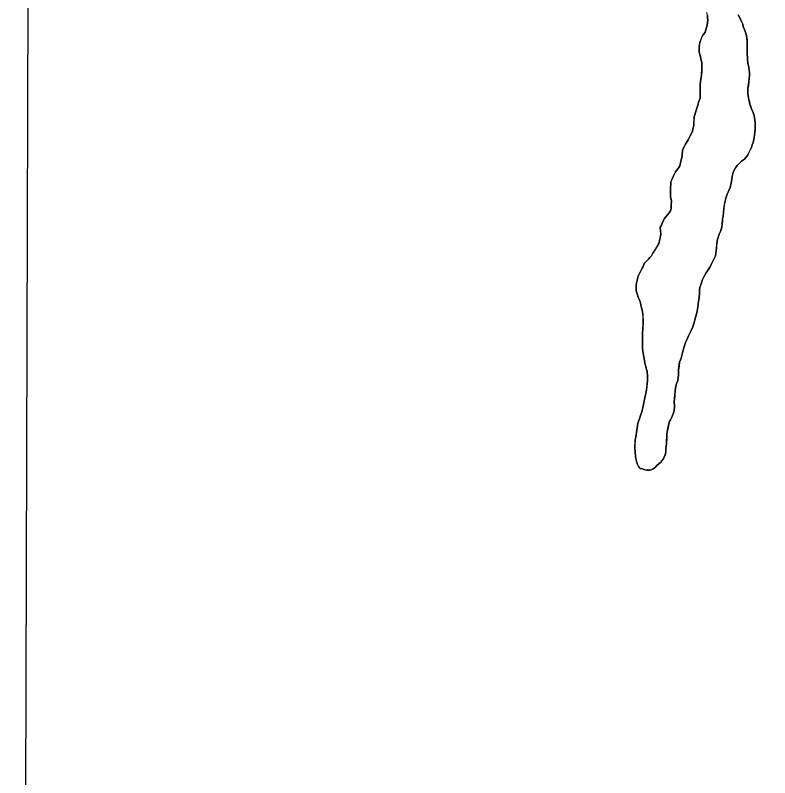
# Model space of a CAD drawing. Extents: x 3172231 to 3210228, y 940198 to 965780.
# Drawn here: x 3176487 to 3177782, y 952001 to 953310 of the extents above; entities that cross this region are included whole.
import ezdxf

# ---------------------------------------------------------------- set-up
doc = ezdxf.new("R2010")
doc.units = 0
for name, color, linetype in [('V-GRID-FRAM', 7, 'Continuous'), ('V-SITE-VEGE', 7, 'Continuous'), ('V-TOPO-SHOR', 7, 'Continuous')]:
    doc.layers.add(name, color=color, linetype=linetype)

msp = doc.modelspace()

# ---------------------------------------------------------------- linework, layer by layer
at = {"layer": 'V-GRID-FRAM'}
msp.add_lwpolyline([(3176539.592, 963919.479), (3207827.662, 963842.116), (3207790.623, 945652.442), (3176486.679, 945729.845), (3176539.592, 963919.479)], dxfattribs=at)
at = {"layer": 'V-SITE-VEGE'}
for p, q in [((3176491.402, 947353.283), (3176509.46, 953561.176)), ((3177674.571, 953310.148), (3177674.862, 953305.841)), ((3177730.809, 953304.33), (3177727.229, 953310.984)), ((3177675.482, 953301.53), (3177674.081, 953292.932)), ((3177674.862, 953305.841), (3177675.482, 953301.53)), ((3177733.08, 953299.341), (3177730.809, 953304.33)), ((3177735.357, 953295.015), (3177733.08, 953299.341)), ((3177735.984, 953291.036), (3177735.357, 953295.015)), ((3177674.081, 953292.932), (3177670.993, 953281.372)), ((3177738.583, 953285.713), (3177735.984, 953291.036)), ((3177739.543, 953282.062), (3177738.583, 953285.713)), ((3177741.487, 953277.409), (3177739.543, 953282.062)), ((3177664.267, 953270.507), (3177662.907, 953266.546)), ((3177666.639, 953276.114), (3177664.267, 953270.507)), ((3177668.982, 953278.742), (3177666.639, 953276.114)), ((3177670.993, 953281.372), (3177668.982, 953278.742)), ((3177742.423, 953271.109), (3177741.487, 953277.409)), ((3177743.011, 953263.155), (3177742.423, 953271.109)), ((3177660.495, 953256.304), (3177660.423, 953248.356)), ((3177661.554, 953263.578), (3177660.495, 953256.304)), ((3177662.907, 953266.546), (3177661.554, 953263.578)), ((3177742.818, 953242.296), (3177743.011, 953263.155)), ((3177660.423, 953248.356), (3177661.377, 953244.374)), ((3177661.377, 953244.374), (3177662.34, 953241.057)), ((3177743.449, 953238.98), (3177742.818, 953242.296)), ((3177662.34, 953241.057), (3177664.873, 953228.447)), ((3177743.406, 953234.343), (3177743.449, 953238.98)), ((3177744.016, 953228.707), (3177743.406, 953234.343)), ((3177664.873, 953228.447), (3177665.164, 953224.14)), ((3177665.164, 953224.14), (3177665.076, 953214.537)), ((3177744.958, 953223.069), (3177744.016, 953228.707)), ((3177745.923, 953220.081), (3177744.958, 953223.069)), ((3177746.212, 953215.442), (3177745.923, 953220.081)), ((3177664.343, 953206.929), (3177662.928, 953197.006)), ((3177665.076, 953214.537), (3177664.343, 953206.929)), ((3177746.032, 953195.908), (3177746.798, 953207.158)), ((3177746.841, 953212.125), (3177746.212, 953215.442)), ((3177746.798, 953207.158), (3177746.841, 953212.125)), ((3177662.537, 953190.721), (3177662.358, 953171.513)), ((3177662.928, 953197.006), (3177662.537, 953190.721)), ((3177744.268, 953184.333), (3177746.032, 953195.908)), ((3177744.186, 953175.394), (3177744.268, 953184.333)), ((3177661.996, 953167.877), (3177659.612, 953160.945)), ((3177662.358, 953171.513), (3177661.996, 953167.877)), ((3177745.751, 953165.776), (3177744.186, 953175.394)), ((3177747.666, 953157.812), (3177745.751, 953165.776)), ((3177657.896, 953154.336), (3177655.856, 953148.727)), ((3177658.588, 953157.644), (3177657.896, 953154.336)), ((3177659.612, 953160.945), (3177658.588, 953157.644)), ((3177750.566, 953149.175), (3177747.666, 953157.812)), ((3177653.122, 953139.482), (3177652.092, 953135.517)), ((3177654.484, 953143.443), (3177653.122, 953139.482)), ((3177655.856, 953148.727), (3177654.484, 953143.443)), ((3177752.511, 953144.856), (3177750.566, 953149.175)), ((3177754.762, 953137.547), (3177752.511, 953144.856)), ((3177756.028, 953130.913), (3177754.762, 953137.547)), ((3177651.348, 953126.584), (3177651.295, 953121.285)), ((3177652.092, 953135.517), (3177651.348, 953126.584)), ((3177756.638, 953125.609), (3177756.028, 953130.913)), ((3177756.607, 953122.297), (3177756.638, 953125.609)), ((3177649.913, 953114.675), (3177649.214, 953110.708)), ((3177651.295, 953121.285), (3177649.913, 953114.675)), ((3177755.08, 953100.126), (3177756.857, 953113.356)), ((3177756.894, 953117.329), (3177756.607, 953122.297)), ((3177756.857, 953113.356), (3177756.894, 953117.329)), ((3177643.482, 953099.835), (3177641.799, 953096.537)), ((3177645.174, 953103.462), (3177643.482, 953099.835)), ((3177649.214, 953110.708), (3177645.174, 953103.462)), ((3177753.013, 953091.868), (3177755.08, 953100.126)), ((3177637.092, 953088.966), (3177632.374, 953080.069)), ((3177641.799, 953096.537), (3177637.092, 953088.966)), ((3177750.283, 953082.951), (3177751.653, 953087.905)), ((3177751.653, 953087.905), (3177753.013, 953091.868)), ((3177631.307, 953072.131), (3177631.274, 953068.488)), ((3177631.673, 953076.103), (3177631.307, 953072.131)), ((3177632.374, 953080.069), (3177631.673, 953076.103)), ((3177743.875, 953070.428), (3177750.283, 953082.951)), ((3177629.556, 953061.883), (3177627.479, 953051.969)), ((3177631.274, 953068.488), (3177629.556, 953061.883)), ((3177725.494, 953052.055), (3177733.18, 953059.6)), ((3177733.18, 953059.6), (3177738.511, 953063.192)), ((3177738.511, 953063.192), (3177741.86, 953067.134)), ((3177741.86, 953067.134), (3177743.875, 953070.428)), ((3177623.786, 953046.703), (3177619.76, 953041.112)), ((3177625.796, 953049.003), (3177623.786, 953046.703)), ((3177627.479, 953051.969), (3177625.796, 953049.003)), ((3177720.788, 953044.481), (3177723.143, 953048.432)), ((3177723.143, 953048.432), (3177725.494, 953052.055)), ((3177616.721, 953034.52), (3177614.697, 953030.561)), ((3177618.079, 953038.147), (3177616.721, 953034.52)), ((3177619.76, 953041.112), (3177618.079, 953038.147)), ((3177716.344, 953029.291), (3177717.044, 953033.588)), ((3177717.044, 953033.588), (3177719.096, 953040.525)), ((3177719.096, 953040.525), (3177720.788, 953044.481)), ((3177611.953, 953020.325), (3177611.564, 953014.036)), ((3177611.99, 953024.296), (3177611.953, 953020.325)), ((3177613.675, 953027.592), (3177611.99, 953024.296)), ((3177614.697, 953030.561), (3177613.675, 953027.592)), ((3177713.556, 953014.415), (3177715.971, 953024.989)), ((3177715.971, 953024.989), (3177716.344, 953029.291)), ((3177611.527, 953010.061), (3177611.146, 953004.767)), ((3177611.564, 953014.036), (3177611.527, 953010.061)), ((3177710.171, 953006.499), (3177713.556, 953014.415)), ((3177611.146, 953004.767), (3177611.412, 952997.807)), ((3177611.412, 952997.807), (3177612.707, 952994.488)), ((3177612.707, 952994.488), (3177613.002, 952990.51)), ((3177704.379, 952989.003), (3177706.782, 952997.92)), ((3177706.782, 952997.92), (3177708.481, 953002.872)), ((3177708.481, 953002.872), (3177710.171, 953006.499)), ((3177612.301, 952986.543), (3177612.23, 952978.597)), ((3177613.002, 952990.51), (3177612.301, 952986.543)), ((3177702.624, 952978.091), (3177704.379, 952989.003)), ((3177608.846, 952971.011), (3177603.489, 952964.441)), ((3177611.199, 952974.632), (3177608.846, 952971.011)), ((3177612.23, 952978.597), (3177611.199, 952974.632)), ((3177701.84, 952964.853), (3177702.624, 952978.091)), ((3177598.444, 952956.211), (3177595.735, 952949.61)), ((3177601.14, 952961.15), (3177598.444, 952956.211)), ((3177603.489, 952964.441), (3177601.14, 952961.15)), ((3177700.066, 952952.287), (3177700.797, 952959.897)), ((3177700.797, 952959.897), (3177701.84, 952964.853)), ((3177595.735, 952949.61), (3177593.718, 952946.317)), ((3177593.718, 952946.317), (3177593.986, 952939.36)), ((3177696.966, 952939.071), (3177699.349, 952946.333)), ((3177699.349, 952946.333), (3177700.066, 952952.287)), ((3177594.24, 952931.08), (3177592.513, 952923.479)), ((3177593.986, 952939.36), (3177594.607, 952935.051)), ((3177594.607, 952935.051), (3177594.24, 952931.08)), ((3177692.206, 952925.869), (3177692.898, 952928.843)), ((3177692.898, 952928.843), (3177694.936, 952934.453)), ((3177694.936, 952934.453), (3177696.966, 952939.071)), ((3177592.145, 952919.51), (3177588.108, 952912.594)), ((3177592.513, 952923.479), (3177592.145, 952919.51)), ((3177690.078, 952910.657), (3177690.805, 952917.604)), ((3177690.805, 952917.604), (3177692.206, 952925.869)), ((3177588.108, 952912.594), (3177581.053, 952901.732)), ((3177688.3, 952897.429), (3177689.337, 952902.053)), ((3177689.337, 952902.053), (3177690.078, 952910.657)), ((3177573.342, 952891.539), (3177569.662, 952887.267)), ((3177576.017, 952894.162), (3177573.342, 952891.539)), ((3177578.694, 952897.118), (3177576.017, 952894.162)), ((3177581.053, 952901.732), (3177578.694, 952897.118)), ((3177682.894, 952885.557), (3177685.929, 952891.49)), ((3177685.929, 952891.49), (3177688.3, 952897.429)), ((3177562.934, 952876.07), (3177555.178, 952860.911)), ((3177564.618, 952879.036), (3177562.934, 952876.07)), ((3177565.988, 952883.99), (3177564.618, 952879.036)), ((3177569.662, 952887.267), (3177565.988, 952883.99)), ((3177676.158, 952873.369), (3177679.183, 952878.307)), ((3177679.183, 952878.307), (3177681.21, 952882.591)), ((3177681.21, 952882.591), (3177682.894, 952885.557)), ((3177668.089, 952860.196), (3177670.444, 952864.149)), ((3177670.444, 952864.149), (3177672.129, 952867.444)), ((3177672.129, 952867.444), (3177676.158, 952873.369)), ((3177553.1, 952850.995), (3177552.379, 952844.711)), ((3177554.482, 952857.274), (3177553.1, 952850.995)), ((3177555.178, 952860.911), (3177554.482, 952857.274)), ((3177661.965, 952842.702), (3177664.359, 952850.628)), ((3177664.359, 952850.628), (3177666.399, 952856.569)), ((3177666.399, 952856.569), (3177668.089, 952860.196)), ((3177552.379, 952844.711), (3177552.643, 952837.422)), ((3177552.643, 952837.422), (3177553.919, 952832.112)), ((3177661.216, 952833.107), (3177661.267, 952838.735)), ((3177661.267, 952838.735), (3177661.965, 952842.702)), ((3177553.919, 952832.112), (3177555.85, 952826.136)), ((3177555.85, 952826.136), (3177557.474, 952822.81)), ((3177659.059, 952814.915), (3177660.816, 952825.827)), ((3177660.816, 952825.827), (3177661.216, 952833.107)), ((3177557.474, 952822.81), (3177559.086, 952818.159)), ((3177559.086, 952818.159), (3177560.372, 952813.842)), ((3177560.372, 952813.842), (3177561.005, 952810.524)), ((3177561.005, 952810.524), (3177562.6, 952804.218)), ((3177658.015, 952809.295), (3177659.059, 952814.915)), ((3177562.6, 952804.218), (3177563.866, 952797.914)), ((3177563.866, 952797.914), (3177564.716, 952782.344)), ((3177653.177, 952787.486), (3177656.952, 952801.689)), ((3177656.952, 952801.689), (3177657.652, 952805.988)), ((3177657.652, 952805.988), (3177658.015, 952809.295)), ((3177652.141, 952782.86), (3177653.177, 952787.486)), ((3177563.97, 952773.408), (3177563.936, 952769.435)), ((3177564.716, 952782.344), (3177563.97, 952773.408)), ((3177646.718, 952769.333), (3177649.421, 952775.268)), ((3177649.421, 952775.268), (3177652.141, 952782.86)), ((3177563.239, 952765.8), (3177563.135, 952754.544)), ((3177563.936, 952769.435), (3177563.239, 952765.8)), ((3177638.608, 952751.857), (3177642.327, 952760.1)), ((3177642.327, 952760.1), (3177646.718, 952769.333)), ((3177563.135, 952754.544), (3177563.393, 952746.594)), ((3177563.393, 952746.594), (3177563.313, 952737.984)), ((3177633.156, 952735.35), (3177636.924, 952748.562)), ((3177636.924, 952748.562), (3177638.608, 952751.857)), ((3177563.313, 952737.984), (3177563.61, 952734.338)), ((3177563.61, 952734.338), (3177564.235, 952730.359)), ((3177630.754, 952726.101), (3177633.156, 952735.35)), ((3177564.235, 952730.359), (3177566.766, 952717.422)), ((3177627.004, 952714.547), (3177629.388, 952721.479)), ((3177629.388, 952721.479), (3177630.754, 952726.101)), ((3177566.766, 952717.422), (3177567.387, 952713.111)), ((3177567.387, 952713.111), (3177568.99, 952707.469)), ((3177568.99, 952707.469), (3177569.934, 952702.16)), ((3177624.894, 952701.321), (3177627.004, 952714.547)), ((3177569.934, 952702.16), (3177571.227, 952698.507)), ((3177571.227, 952698.507), (3177571.816, 952690.886)), ((3177623.737, 952683.45), (3177625.146, 952692.709)), ((3177624.855, 952697.018), (3177624.894, 952701.321)), ((3177625.146, 952692.709), (3177624.855, 952697.018)), ((3177571.751, 952683.599), (3177570.647, 952671.69)), ((3177571.816, 952690.886), (3177571.751, 952683.599)), ((3177622.369, 952679.157), (3177623.737, 952683.45)), ((3177570.647, 952671.69), (3177569.58, 952663.752)), ((3177617.761, 952646.088), (3177619.643, 952670.574)), ((3177619.643, 952670.574), (3177621.345, 952675.526)), ((3177621.345, 952675.526), (3177622.369, 952679.157)), ((3177569.58, 952663.752), (3177565.767, 952645.244)), ((3177565.066, 952641.277), (3177564.04, 952637.644)), ((3177565.767, 952645.244), (3177565.066, 952641.277)), ((3177618.369, 952640.122), (3177617.761, 952646.088)), ((3177562.654, 952631.033), (3177559.936, 952623.443)), ((3177563.344, 952634.009), (3177562.654, 952631.033)), ((3177564.04, 952637.644), (3177563.344, 952634.009)), ((3177614.22, 952621.285), (3177616.942, 952629.206)), ((3177616.942, 952629.206), (3177618.005, 952636.483)), ((3177618.005, 952636.483), (3177618.369, 952640.122)), ((3177558.222, 952617.168), (3177555.508, 952610.24)), ((3177559.936, 952623.443), (3177558.222, 952617.168)), ((3177609.838, 952612.716), (3177611.521, 952615.681)), ((3177611.521, 952615.681), (3177614.22, 952621.285)), ((3177554.468, 952605.28), (3177553.739, 952598.003)), ((3177555.508, 952610.24), (3177554.468, 952605.28)), ((3177605.703, 952595.205), (3177607.796, 952606.775)), ((3177607.796, 952606.775), (3177609.838, 952612.716)), ((3177553.739, 952598.003), (3177551.973, 952586.098)), ((3177604.545, 952577.664), (3177605.305, 952588.255)), ((3177605.305, 952588.255), (3177605.336, 952591.562)), ((3177605.336, 952591.562), (3177605.703, 952595.205)), ((3177550.937, 952581.474), (3177550.177, 952570.883)), ((3177551.973, 952586.098), (3177550.937, 952581.474)), ((3177604.515, 952574.355), (3177604.545, 952577.664)), ((3177550.177, 952570.883), (3177550.146, 952567.572)), ((3177550.146, 952567.572), (3177550.738, 952559.951)), ((3177603.397, 952560.787), (3177603.446, 952566.085)), ((3177603.446, 952566.085), (3177603.82, 952571.049)), ((3177603.82, 952571.049), (3177604.515, 952574.355)), ((3177550.738, 952559.951), (3177551.343, 952553.654)), ((3177551.343, 952553.654), (3177551.963, 952549.343)), ((3177551.963, 952549.343), (3177552.919, 952545.029)), ((3177597.975, 952547.594), (3177602.352, 952555.501)), ((3177602.352, 952555.501), (3177603.397, 952560.787)), ((3177552.919, 952545.029), (3177554.519, 952539.053)), ((3177554.519, 952539.053), (3177556.471, 952535.394)), ((3177584.938, 952534.136), (3177587.946, 952537.419)), ((3177587.946, 952537.419), (3177594.625, 952543.319)), ((3177594.625, 952543.319), (3177597.975, 952547.594)), ((3177556.471, 952535.394), (3177559.424, 952532.385)), ((3177559.424, 952532.385), (3177563.055, 952531.359)), ((3177563.055, 952531.359), (3177567.018, 952529.997)), ((3177567.018, 952529.997), (3177570.985, 952529.297)), ((3177570.985, 952529.297), (3177575.29, 952529.26)), ((3177575.29, 952529.26), (3177578.276, 952529.893)), ((3177578.276, 952529.893), (3177581.602, 952531.519)), ((3177581.602, 952531.519), (3177584.938, 952534.136))]:
    msp.add_line(p, q, dxfattribs=at)
at = {"layer": 'V-TOPO-SHOR'}
for points in [[(3177562.934, 952876.07), (3177564.618, 952879.036), (3177565.988, 952883.99), (3177569.662, 952887.267), (3177573.342, 952891.539), (3177576.017, 952894.162), (3177578.694, 952897.118), (3177581.053, 952901.732), (3177582.732, 952904.365), (3177584.747, 952907.327), (3177588.108, 952912.594), (3177590.461, 952916.545), (3177592.145, 952919.51), (3177592.513, 952923.479), (3177593.546, 952927.774), (3177594.24, 952931.08), (3177594.607, 952935.051), (3177593.986, 952939.362), (3177593.718, 952946.317), (3177595.735, 952949.61), (3177598.444, 952956.208), (3177601.14, 952961.15), (3177603.489, 952964.439), (3177606.501, 952968.054), (3177608.846, 952971.011), (3177611.199, 952974.632), (3177612.23, 952978.597), (3177612.26, 952981.909), (3177612.301, 952986.543), (3177613.002, 952990.51), (3177612.707, 952994.488), (3177611.412, 952997.81), (3177611.146, 953004.767), (3177611.527, 953010.061), (3177611.564, 953014.036), (3177611.953, 953020.323), (3177611.99, 953024.296), (3177613.675, 953027.592), (3177614.697, 953030.561), (3177616.721, 953034.518), (3177618.079, 953038.147), (3177619.76, 953041.112), (3177623.786, 953046.703), (3177625.796, 953049.003), (3177627.479, 953051.969), (3177628.517, 953056.925), (3177629.556, 953061.883), (3177631.274, 953068.488), (3177631.307, 953072.131), (3177631.675, 953076.103), (3177632.374, 953080.069), (3177635.407, 953085.671), (3177637.092, 953088.966), (3177638.772, 953091.6), (3177641.799, 953096.537), (3177643.484, 953099.835), (3177645.174, 953103.462), (3177649.214, 953110.708), (3177649.913, 953114.677), (3177650.605, 953117.98), (3177651.297, 953121.285), (3177651.348, 953126.584), (3177651.721, 953131.216), (3177652.092, 953135.517), (3177653.122, 953139.482), (3177654.484, 953143.443), (3177655.856, 953148.727), (3177657.896, 953154.338), (3177658.588, 953157.644), (3177659.612, 953160.945), (3177661.996, 953167.875), (3177662.361, 953171.515), (3177662.395, 953175.49), (3177662.442, 953180.454), (3177662.504, 953187.077), (3177662.537, 953190.721), (3177662.928, 953197.006), (3177664.343, 953206.929), (3177664.708, 953210.566), (3177665.076, 953214.537), (3177665.111, 953218.51), (3177665.164, 953224.14), (3177664.873, 953228.447), (3177663.923, 953233.092), (3177663.288, 953236.078), (3177662.34, 953241.055), (3177661.377, 953244.374), (3177660.421, 953248.356), (3177660.495, 953256.304), (3177661.556, 953263.578), (3177662.907, 953266.546), (3177664.269, 953270.507), (3177666.639, 953276.114), (3177668.982, 953278.742), (3177670.993, 953281.372), (3177673.049, 953288.97), (3177674.079, 953292.932), (3177674.784, 953297.563), (3177675.482, 953301.53), (3177674.862, 953305.841), (3177674.571, 953310.148)], [(3177674.571, 953310.148), (3177673.618, 953314.793)], [(3177727.229, 953310.986), (3177730.809, 953304.33), (3177733.08, 953299.341), (3177735.357, 953295.015), (3177735.984, 953291.036), (3177738.583, 953285.713), (3177739.543, 953282.062), (3177741.487, 953277.409), (3177742.423, 953271.109), (3177742.72, 953267.464), (3177743.011, 953263.155), (3177742.935, 953254.879), (3177742.849, 953245.607), (3177742.818, 953242.296), (3177743.449, 953238.98), (3177743.406, 953234.343), (3177744.016, 953228.707), (3177744.958, 953223.069), (3177745.923, 953220.081), (3177746.212, 953215.442), (3177746.843, 953212.125), (3177746.798, 953207.158), (3177746.032, 953195.906), (3177744.977, 953189.293), (3177744.268, 953184.333), (3177744.235, 953180.692), (3177744.186, 953175.394), (3177745.751, 953165.776), (3177746.709, 953161.795), (3177747.666, 953157.812), (3177748.956, 953154.158), (3177750.566, 953149.175), (3177752.511, 953144.854), (3177754.762, 953137.547), (3177755.395, 953134.231), (3177756.026, 953130.913), (3177756.638, 953125.609), (3177756.607, 953122.297), (3177756.894, 953117.329), (3177756.857, 953113.356), (3177755.786, 953105.086), (3177755.08, 953100.126), (3177754.389, 953097.152), (3177753.015, 953091.868), (3177751.653, 953087.905), (3177750.283, 953082.951), (3177748.262, 953078.996), (3177745.9, 953074.382), (3177743.875, 953070.428), (3177741.86, 953067.134), (3177738.511, 953063.192), (3177733.18, 953059.6), (3177728.167, 953054.678), (3177725.494, 953052.055), (3177723.143, 953048.432)], [(3177723.143, 953048.432), (3177720.788, 953044.481), (3177719.096, 953040.525), (3177717.044, 953033.588), (3177716.344, 953029.291), (3177715.971, 953024.989), (3177713.556, 953014.415), (3177711.865, 953010.458), (3177710.171, 953006.499), (3177708.481, 953002.872), (3177706.782, 952997.92), (3177704.379, 952989.003), (3177703.675, 952984.375), (3177702.624, 952978.091), (3177702.241, 952972.466), (3177701.84, 952964.853), (3177700.799, 952959.897), (3177700.439, 952956.587), (3177700.066, 952952.287), (3177699.349, 952946.333), (3177696.966, 952939.071), (3177694.936, 952934.453), (3177692.896, 952928.843), (3177692.206, 952925.869), (3177691.508, 952921.902), (3177690.805, 952917.604), (3177690.445, 952914.296), (3177690.078, 952910.657), (3177689.701, 952905.693), (3177689.337, 952902.053), (3177688.3, 952897.429), (3177685.929, 952891.49), (3177682.894, 952885.557), (3177681.21, 952882.591), (3177679.183, 952878.307), (3177676.158, 952873.367), (3177672.129, 952867.444), (3177670.444, 952864.149), (3177668.089, 952860.196), (3177666.399, 952856.569), (3177664.357, 952850.628), (3177661.965, 952842.702), (3177661.267, 952838.735), (3177661.216, 952833.107), (3177660.816, 952825.827), (3177659.059, 952814.915), (3177658.015, 952809.295), (3177657.652, 952805.988), (3177656.952, 952801.689), (3177654.207, 952791.449), (3177653.177, 952787.484), (3177652.141, 952782.86), (3177649.421, 952775.268), (3177646.718, 952769.333), (3177644.017, 952763.727), (3177642.327, 952760.1), (3177640.975, 952757.135), (3177638.608, 952751.857), (3177636.922, 952748.562), (3177635.894, 952744.929), (3177633.156, 952735.35), (3177630.754, 952726.101), (3177629.388, 952721.479), (3177628.366, 952718.507), (3177627.004, 952714.547), (3177625.949, 952707.934), (3177624.894, 952701.321), (3177624.855, 952697.018), (3177625.146, 952692.709), (3177623.737, 952683.45), (3177622.371, 952679.157), (3177621.345, 952675.526), (3177619.643, 952670.574), (3177618.884, 952659.986), (3177618.521, 952656.676), (3177618.144, 952651.714), (3177617.761, 952646.088), (3177618.369, 952640.122), (3177618.005, 952636.483), (3177616.942, 952629.206), (3177614.22, 952621.285), (3177611.521, 952615.681), (3177609.838, 952612.716), (3177607.796, 952606.775), (3177607.095, 952602.808), (3177605.701, 952595.205), (3177605.336, 952591.564), (3177605.305, 952588.255), (3177604.922, 952582.629), (3177604.545, 952577.664), (3177604.515, 952574.355), (3177603.823, 952571.049), (3177603.446, 952566.085), (3177603.397, 952560.789), (3177602.352, 952555.501), (3177599.659, 952550.557), (3177597.975, 952547.594), (3177594.625, 952543.319), (3177587.946, 952537.419), (3177584.938, 952534.136), (3177581.602, 952531.519)], [(3177581.602, 952531.519), (3177578.276, 952529.895), (3177575.29, 952529.26), (3177570.985, 952529.299), (3177567.018, 952529.997), (3177563.055, 952531.359), (3177559.424, 952532.385), (3177556.471, 952535.394), (3177554.519, 952539.053), (3177552.917, 952545.029), (3177551.963, 952549.343), (3177551.343, 952553.654), (3177550.738, 952559.951), (3177550.146, 952567.572), (3177550.177, 952570.883), (3177550.562, 952576.839), (3177550.937, 952581.474), (3177551.973, 952586.098), (3177553.739, 952598.003), (3177554.468, 952605.282), (3177555.508, 952610.24), (3177558.222, 952617.168), (3177559.936, 952623.443), (3177562.654, 952631.033), (3177563.344, 952634.009), (3177564.04, 952637.644), (3177565.066, 952641.277), (3177565.767, 952645.244), (3177567.497, 952653.508), (3177569.58, 952663.752), (3177570.647, 952671.69), (3177571.02, 952676.323), (3177571.751, 952683.599), (3177571.816, 952690.886), (3177571.227, 952698.507), (3177569.934, 952702.16), (3177568.99, 952707.469), (3177567.387, 952713.113), (3177566.766, 952717.422), (3177564.235, 952730.359), (3177563.61, 952734.338), (3177563.313, 952737.984), (3177563.358, 952742.95), (3177563.393, 952746.594), (3177563.135, 952754.544), (3177563.239, 952765.8), (3177563.936, 952769.435), (3177563.97, 952773.41), (3177564.351, 952778.704), (3177564.716, 952782.344), (3177564.147, 952792.282), (3177563.866, 952797.914), (3177562.6, 952804.218), (3177561.005, 952810.524), (3177560.372, 952813.842), (3177559.086, 952818.159), (3177557.474, 952822.81), (3177555.85, 952826.136), (3177553.919, 952832.112), (3177552.643, 952837.422), (3177552.379, 952844.711), (3177553.1, 952850.995), (3177554.482, 952857.274), (3177555.178, 952860.911), (3177562.934, 952876.07)]]:
    msp.add_lwpolyline(points, dxfattribs=at)

doc.saveas('drawing.dxf')
